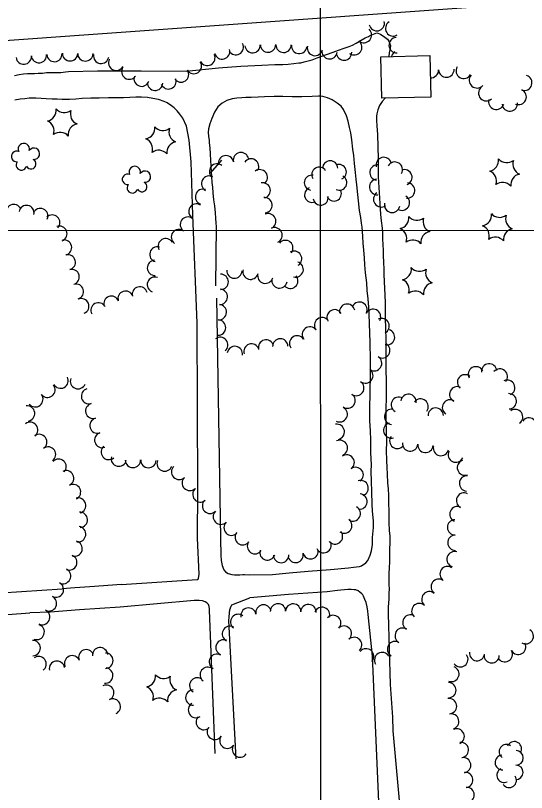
# Model space of a CAD drawing. Extents: x 189384 to 193282, y 256970 to 260388.
# Drawn here: x 190488.3 to 190755.3, y 257217.6 to 257623.7 of the extents above; entities that cross this region are included whole.
import ezdxf

# ---------------------------------------------------------------- set-up
doc = ezdxf.new("R2010")
doc.units = 0
for name, color, linetype in [('E_DWY', 7, 'Continuous'), ('E_LAND_Vegetation', 7, 'Continuous'), ('E_MAP_GridLines', 7, 'Continuous'), ('E_MISCPROP_HvyLine', 7, 'Continuous')]:
    doc.layers.add(name, color=color, linetype=linetype)

# ---------------------------------------------------------------- blocks, each defined once
blk = doc.blocks.new('TREE_3')
at = {"layer": 'E_LAND_Vegetation'}
for centre, radius, start, end in [((-1.47, 4.28), 2.78, 1.3945, 209.1675), ((3.57, 2.42), 2.97, 278.4236, 139.6575), ((-4.47, 0.2), 2.78, 78.0715, 279.0825), ((-2.01, -4.2), 2.61, 140.7796, 358.7122), ((3.46, -3.43), 2.97, 196.0744, 79.0477)]:
    blk.add_arc(centre, radius, start, end, dxfattribs=at)
blk = doc.blocks.new('PINEL_2')
at = {"layer": 'E_LAND_Vegetation'}
for centre, start, end in [((-8.14, 7.32), 275.2115, 0.9764), ((2.26, 10.71), 215.2115, 300.9764), ((10.41, 3.41), 155.2115, 240.9764), ((-10.4, -3.39), 335.2115, 60.9764), ((8.15, -7.3), 95.2115, 180.9764), ((-2.25, -10.7), 35.2115, 120.9764)]:
    blk.add_arc(centre, 5.72, start, end, dxfattribs=at)
blk = doc.blocks.new('PINEL_3')
at = {"layer": 'E_LAND_Vegetation'}
for centre, start, end in [((-8.14, 7.32), 275.2115, 0.9764), ((2.26, 10.71), 215.2115, 300.9764), ((10.41, 3.41), 155.2115, 240.9764), ((-10.4, -3.39), 335.2115, 60.9764), ((8.15, -7.3), 95.2115, 180.9764), ((-2.25, -10.7), 35.2115, 120.9764)]:
    blk.add_arc(centre, 5.72, start, end, dxfattribs=at)

msp = doc.modelspace()

# ---------------------------------------------------------------- linework, layer by layer
at = {"layer": 'E_DWY'}
for points in [[(190307.65, 257339.7), (190336.95, 257405.99), (190371.25, 257481.51), (190412.4, 257575.11), (190426.44, 257606.63), (190736.05, 257628.66), (190837.56, 257638.62), (191029.69, 257654.26)], [(190487.88, 257592.34), (190490.23, 257592.92), (190492.45, 257593.22), (190494.51, 257593.38), (190498.18, 257593.44), (190500.14, 257593.45), (190502.38, 257593.56), (190504.59, 257593.82), (190506.26, 257593.94), (190508.45, 257593.89), (190512.05, 257593.97), (190514.37, 257594.21), (190515.94, 257594.34), (190531.1, 257594.7), (190553.92, 257594.78), (190577.49, 257594.53), (190594.33, 257596.25), (190606.08, 257597.18), (190617.04, 257597.69), (190623.86, 257597.98), (190628.06, 257598.1), (190630.88, 257598.25), (190633.85, 257598.56), (190636.37, 257598.88), (190637.42, 257599.02), (190639.16, 257599.43), (190641.24, 257599.9), (190643.3, 257600.45), (190645.97, 257601.49), (190650.82, 257603.3), (190654.4, 257604.55), (190657.17, 257605.61), (190660.1, 257606.67), (190662.66, 257607.45), (190664.37, 257608.16), (190666.43, 257609.19), (190668.9, 257610.72), (190671.13, 257611.97), (190672.75, 257612.73), (190673.39, 257613.08), (190674.49, 257613.61), (190677.11, 257614.53), (190679.15, 257613.84), (190681.34, 257612.27), (190682.73, 257611.22), (190683.5, 257610.22), (190684.31, 257607.94), (190684.17, 257606.66), (190683.63, 257604.17), (190683.4, 257602.21)], [(190581.02, 257519.28), (190580.06, 257547.17), (190579.04, 257558.51), (190577.76, 257565.82), (190575.78, 257570.08), (190574.14, 257572.15), (190572.78, 257573.78), (190571.25, 257575.34), (190569.77, 257576.53), (190567.5, 257578.01), (190565.98, 257578.73), (190563.1, 257579.79), (190560.16, 257580.34), (190557.28, 257580.83), (190554.22, 257581), (190551.26, 257581.01), (190548.15, 257580.8), (190544.77, 257580.7), (190541.1, 257580.65), (190536.85, 257580.59), (190531.99, 257580.51), (190527.7, 257580.43), (190523.19, 257580.22), (190519.77, 257579.96), (190516.48, 257579.85), (190512.67, 257579.86), (190510.11, 257579.92), (190507.42, 257580.03), (190504.42, 257580.11), (190501.77, 257580.26), (190499, 257580.44), (190497.62, 257580.46), (190495.52, 257580.39), (190493.17, 257580.15), (190490.8, 257579.87), (190488, 257579.42)], [(190652.97, 257334.2), (190662.34, 257334.96), (190664.95, 257335.28), (190668.17, 257335.62), (190669.14, 257336.03), (190671.44, 257337.67), (190672.38, 257338.88), (190673.73, 257341.63), (190674.38, 257343.95), (190674.81, 257347.12), (190674.97, 257350.86), (190675.33, 257356.11), (190675.36, 257359.5), (190674.95, 257364.56), (190674.7, 257368.31), (190674.57, 257374.7), (190674.28, 257380.31), (190674.23, 257385.4), (190674.29, 257389.03), (190674.07, 257395.15), (190673.99, 257401.75), (190673.85, 257406.55), (190673.55, 257411.9), (190673.47, 257415.44), (190673.47, 257417.88), (190673.76, 257435.89), (190673.82, 257443.72), (190673.75, 257452.76), (190673.13, 257467.54), (190672.9, 257471.16), (190672.57, 257475.55), (190672.18, 257479.91), (190671.84, 257483.96), (190671.24, 257489.27), (190670.93, 257493.44), (190670.71, 257497.07), (190670.34, 257501.05), (190670, 257504.61), (190669.85, 257508.22), (190669.7, 257510.81), (190669.41, 257513.1), (190669.18, 257515.14), (190668.81, 257518.19), (190668.17, 257521.69), (190666.66, 257535.2), (190666.38, 257538.07), (190665.96, 257541.61), (190665.5, 257546.41), (190665.13, 257550.49), (190664.64, 257553.87), (190664, 257558.62), (190663.48, 257562.36), (190662.89, 257565.12), (190662.22, 257568.46), (190661.32, 257571.21), (190659.74, 257574.52), (190658.53, 257576.22), (190656.48, 257577.91), (190653.89, 257579.59), (190651.36, 257580.57), (190648.95, 257581.26), (190647.25, 257581.44), (190646.67, 257581.45), (190643.27, 257581.3), (190637.98, 257581.2), (190632.98, 257581.25), (190628.11, 257581.26), (190623.49, 257581.35), (190618.51, 257581.22), (190615.17, 257580.98), (190611.43, 257580.83), (190608.71, 257580.84), (190606.68, 257580.73), (190603.92, 257580.45), (190601.53, 257580.05), (190598.75, 257579.27), (190596.25, 257577.85), (190594.03, 257575.87), (190592.31, 257573.15), (190590.89, 257569.84), (190589.86, 257567.04), (190589.22, 257564.37), (190589.07, 257562.49), (190589.22, 257560.58), (190589.48, 257558.26), (190589.57, 257557.13), (190589.81, 257554.57), (190590, 257551.21), (190590.39, 257544.99), (190590.6, 257541.94), (190590.82, 257539.49), (190591, 257536.34), (190591.19, 257533.96), (190591.46, 257531.03), (190591.87, 257527.28), (190592.24, 257524.2), (190592.63, 257520.52), (190592.85, 257517.74), (190593.01, 257515.22), (190593.16, 257513.46), (190592.9, 257482.41)], [(190681.46, 257580.48), (190679.97, 257578.8), (190678.6, 257576.67), (190677.66, 257574.44), (190677.17, 257572.32), (190677.02, 257571.05), (190677.01, 257568.86), (190677.1, 257566.03), (190677.53, 257561.47), (190677.82, 257548.71), (190677.87, 257539.38), (190678.66, 257525.46), (190679.06, 257519.65), (190679.43, 257516.42), (190679.95, 257512.59), (190680.12, 257509.84), (190680.13, 257506.76), (190680.22, 257504.02), (190680.38, 257500.84), (190680.45, 257498.45), (190680.67, 257494.49), (190680.74, 257491.34), (190680.84, 257488.32), (190680.99, 257484.6), (190681.09, 257481.06), (190681.34, 257477.61), (190681.46, 257473.33), (190681.42, 257469.91), (190681.51, 257466.73), (190681.54, 257464.11), (190681.62, 257461.49), (190681.71, 257458.71), (190681.81, 257455.55), (190681.82, 257452.72), (190681.84, 257450.35), (190681.8, 257447.42), (190681.84, 257444.41), (190681.88, 257441.38), (190681.92, 257439.01), (190681.94, 257436.7), (190682, 257434.55), (190682.01, 257432.14), (190681.98, 257429.53), (190681.97, 257427.29), (190682.06, 257425.22), (190682, 257422.51), (190681.94, 257419.62), (190681.82, 257416.71), (190681.83, 257414.22), (190681.87, 257412.11), (190682.12, 257400.72), (190682.09, 257396.29), (190682.17, 257391.11), (190682.4, 257387.42), (190682.5, 257383.88), (190682.72, 257379.45), (190683, 257376.24), (190683.19, 257372.76), (190683.25, 257369.76), (190683.29, 257368.54), (190683.4, 257364.89), (190683.39, 257361.8), (190683.45, 257358.62), (190683.66, 257354.59), (190683.86, 257351.49), (190683.93, 257347.87), (190683.83, 257344.9), (190683.78, 257341.34), (190683.73, 257338.22), (190683.63, 257334.96), (190683.5, 257332.09), (190683.4, 257328.96), (190683.5, 257326.11), (190683.51, 257324.07), (190683.5, 257321.85), (190683.42, 257318.8), (190683.13, 257314.46), (190683.07, 257312.19), (190683.03, 257311.02)], [(190465.78, 257536.97), (190467.02, 257524.23), (190473.06, 257442.37), (190479.12, 257322.87), (190479.29, 257322.36), (190479.54, 257322.11), (190479.86, 257322.08), (190480.25, 257322.06), (190480.78, 257322.01), (190512.77, 257323.99)], [(190543.66, 257326.22), (190583.24, 257328.89), (190583.52, 257328.95), (190583.72, 257329.16), (190583.98, 257329.6), (190584.19, 257330.53), (190584.26, 257331.75), (190583.43, 257350.58), (190583.58, 257375.8), (190583.24, 257462.87), (190581.02, 257519.28)], [(190593.43, 257476), (190595.46, 257350.75), (190595.45, 257347.62), (190595.56, 257344.22), (190595.7, 257341.63), (190595.81, 257338.79), (190596.38, 257336.16), (190597.19, 257333.93), (190598.04, 257332.91), (190599.49, 257332.03), (190601.3, 257331.48), (190602.75, 257331.31), (190604.17, 257331.34), (190605.62, 257331.43), (190607.07, 257331.52), (190608.03, 257331.54), (190610.64, 257331.29)], [(190610.63, 257331.29), (190622.57, 257331.59), (190631.31, 257332.31), (190641.18, 257333.22), (190652.97, 257334.2)], [(190543.66, 257326.22), (190527.16, 257325.16), (190519.32, 257324.53), (190512.77, 257323.99)], [(190678.44, 257208.76), (190674.97, 257288.86), (190672.69, 257310.55), (190672.48, 257312.31), (190672.15, 257314.6), (190671.53, 257316.96), (190670.92, 257318.53), (190670.23, 257320.12), (190669.79, 257320.88), (190669.34, 257321.45), (190668.28, 257322.33), (190667.37, 257322.98), (190666.24, 257323.45), (190665.23, 257323.58), (190663.76, 257323.74), (190661.91, 257323.64), (190656.52, 257323.12), (190651.21, 257322.5)], [(190651.21, 257322.5), (190630.95, 257321.05), (190610.85, 257319.3)], [(190592.73, 257237.94), (190589.76, 257312.8), (190589.65, 257313.64), (190589.5, 257314.85), (190589.14, 257315.82), (190588.37, 257316.79), (190587.44, 257317.28), (190585.97, 257317.79), (190584.22, 257318.01), (190583.26, 257317.97), (190581.77, 257317.96), (190542.93, 257314.4)], [(190603.61, 257235.26), (190599.79, 257307.48), (190599.9, 257309.27), (190600.09, 257311.43), (190600.39, 257313.09), (190600.66, 257314.14), (190600.97, 257315.03), (190601.29, 257315.75), (190610.85, 257319.3)], [(190474.86, 257277.41), (190472.3, 257305.98), (190472.39, 257307.74), (190472.53, 257308.47), (190473.17, 257309.2), (190474.21, 257309.64), (190474.87, 257309.87), (190495.81, 257311.42)], [(190542.93, 257314.4), (190521.84, 257313.14), (190506.35, 257311.82), (190495.81, 257311.42)], [(190683.03, 257311.02), (190684.13, 257273.98), (190685.28, 257256.93), (190685.44, 257249.83), (190689.49, 257205.76)]]:
    msp.add_lwpolyline(points, dxfattribs=at)
at = {"layer": 'E_LAND_Vegetation'}
msp.add_line((190595.92, 257548.08), (190590.11, 257541.22), dxfattribs=at)
for centre, radius, start, end in [((190677.13, 257619.66), 4.01, 192.1969, 12.1815), ((190685.71, 257616.91), 4.01, 121.6273, 301.612), ((190670.43, 257613.45), 4.01, 228.783, 48.7677), ((190687.48, 257608.15), 4.01, 93.0285, 273.0132), ((190603.44, 257607.08), 4.01, 209.2852, 29.2699), ((190612.23, 257608.14), 4.01, 183.3762, 3.3609), ((190620.3, 257608.46), 4.01, 181.7762, 1.7608), ((190628.42, 257608.35), 4.01, 179.0422, 359.0269), ((190636.61, 257607.75), 4.01, 173.6716, 353.6563), ((190665.36, 257607.06), 4.01, 232.5418, 52.5265), ((190508.64, 257603.54), 4.01, 184.1487, 4.1334), ((190516.82, 257603.92), 4.01, 179.563, 359.5477), ((190524.83, 257603.86), 4.01, 179.563, 359.5477), ((190596.3, 257604.88), 4.01, 195.1155, 15.1002), ((190644.79, 257606.69), 4.01, 167.1767, 347.1614), ((190652.44, 257604.98), 4.01, 171.9616, 351.9463), ((190660, 257604.29), 4.01, 182.7843, 2.769), ((190688.74, 257601.39), 4.01, 121.9859, 167.6643), ((190492.61, 257602.16), 4.01, 185.6573, 5.6419), ((190500.59, 257602.95), 4.01, 185.6573, 5.6419), ((190533.07, 257602.59), 4.01, 170.7645, 350.7491), ((190540.91, 257598.98), 4.01, 152.7149, 332.6995), ((190588.58, 257601.49), 4.01, 207.4206, 27.4052), ((190547.78, 257594.34), 4.01, 145.2274, 325.212), ((190581.55, 257597.25), 4.01, 213.1626, 33.1473), ((190713.49, 257595.48), 4.07, 182.318, 2.3026), ((190722.59, 257594.8), 4.07, 149.9898, 329.9745), ((190554.23, 257590.64), 4.01, 160.8328, 340.8175), ((190574.83, 257592.82), 4.01, 214.0403, 34.025), ((190705.37, 257595.18), 4.07, 265.977, 2.059), ((190729.5, 257589.83), 4.07, 138.7256, 318.7103), ((190754.17, 257588.49), 4.07, 252.412, 72.3967), ((190561.29, 257588.52), 4.01, 177.1053, 357.09), ((190568.28, 257589.24), 4.01, 200.2365, 20.2212), ((190734.4, 257583.08), 4.07, 131.9238, 311.9085), ((190751.23, 257581.15), 4.07, 246.4416, 66.4262), ((190739.58, 257578.61), 4.07, 162.5685, 342.5531), ((190746.65, 257577.72), 4.07, 185.3281, 5.3128), ((190606.16, 257548.07), 4.01, 11.818, 191.8027), ((190598.32, 257546.43), 4.01, 11.818, 191.8027), ((190611.45, 257544.78), 4.01, 326.9275, 146.9122), ((190652.78, 257543.85), 3.91, 0.0077, 179.9924), ((190680.78, 257545.54), 4.05, 14.2847, 194.2694), ((190686.55, 257543.08), 4.05, 329.8402, 149.8249), ((190593.64, 257542.14), 4.01, 49.7174, 229.7021), ((190615.97, 257539.13), 4.01, 306.9765, 126.9612), ((190647.07, 257540.51), 3.91, 31.6636, 211.6482), ((190657.33, 257541.9), 3.91, 292.432, 112.4167), ((190677.51, 257541.6), 4.05, 81.9807, 261.9654), ((190691.54, 257539.09), 4.05, 289.9842, 109.9689), ((190589.54, 257535.8), 4.01, 61.4157, 241.4003), ((190643.14, 257536.3), 3.91, 79.4976, 259.4823), ((190657.56, 257536.29), 3.91, 243.6437, 63.6283), ((190617.53, 257532.23), 4.01, 282.0993, 102.084), ((190677.3, 257534.06), 4.05, 95.1977, 275.1824), ((190692.93, 257532.17), 4.05, 266.1477, 86.1324), ((190586.31, 257528.93), 4.01, 72.144, 252.1287), ((190643.27, 257529.93), 3.91, 112.3065, 292.2911), ((190654.75, 257530.62), 3.91, 203.5331, 23.5178), ((190679.45, 257527.64), 4.05, 124.3887, 304.3733), ((190618.43, 257524.52), 4.01, 275.3957, 95.3804), ((190647.81, 257528.46), 3.91, 189.6699, 9.6546), ((190690.21, 257525.87), 4.05, 238.2005, 58.1851), ((190487.42, 257520.98), 3.96, 24.9631, 204.9478), ((190494.05, 257520.49), 3.96, 349.2237, 169.2084), ((190501.32, 257518.91), 3.96, 336.2338, 156.2184), ((190582.83, 257521.21), 4.01, 58.0606, 238.0453), ((190685.16, 257524.77), 4.05, 168.4843, 348.469), ((190507.56, 257515.48), 3.96, 316.3412, 136.3259), ((190578.4, 257514.39), 4.01, 54.502, 234.4866), ((190620.4, 257516.16), 4.01, 294.3253, 114.31), ((190511.31, 257509.65), 3.96, 291.7566, 111.7412), ((190573.74, 257507.86), 4.01, 54.502, 234.4866), ((190623.7, 257508.85), 4.01, 294.3253, 114.31), ((190513.75, 257502.42), 3.96, 284.0195, 104.0042), ((190566.78, 257503.15), 3.96, 28.7491, 208.7338), ((190629.34, 257502.17), 4.01, 319.6736, 139.6582), ((190562.41, 257498.83), 3.96, 73.6373, 253.622), ((190515.68, 257494.7), 3.96, 284.8408, 104.8254), ((190633.92, 257496.54), 4.01, 301.5289, 121.5136), ((190561.14, 257491.78), 3.96, 93.0298, 273.0145), ((190634.74, 257490.95), 4.01, 254.1474, 74.132), ((190517.71, 257487.03), 3.96, 284.8408, 104.8254), ((190602.69, 257490.37), 4.01, 177.3191, 357.3038), ((190611.12, 257489.76), 4.01, 164.9771, 344.9618), ((190561.13, 257483.05), 3.96, 70.0647, 250.0494), ((190595.55, 257484.49), 4.01, 270.7343, 90.719), ((190618.86, 257487.68), 4.01, 164.9771, 344.9618), ((190626.27, 257485.18), 4.01, 169.8097, 349.7943), ((190631.92, 257485.05), 4.01, 221.0437, 41.0284), ((190519.96, 257479.37), 3.96, 286.4547, 106.4394), ((190553.27, 257477.93), 3.96, 13.7442, 193.7289), ((190545.82, 257475.72), 3.96, 17.9859, 197.9706), ((190595.1, 257476.64), 4.01, 266.6718, 86.6564), ((190522.75, 257471.73), 3.96, 292.5252, 112.5099), ((190538.42, 257473.08), 3.96, 19.8755, 199.8602), ((190668.06, 257469.91), 4.01, 332.4795, 152.4642), ((190531.71, 257469.61), 3.96, 28.7525, 208.7372), ((190594.6, 257468.66), 4.01, 266.1936, 86.1783), ((190655.08, 257465.95), 4.01, 30.557, 210.5416), ((190661.64, 257468.87), 4.01, 10.7406, 190.7253), ((190675.16, 257466.21), 4.01, 332.4795, 152.4642), ((190648.53, 257461.83), 4.01, 37.7301, 217.7147), ((190594.18, 257460.58), 4.01, 268.3479, 88.3326), ((190679.66, 257461.35), 4.01, 296.0617, 116.0464), ((190642.19, 257456.93), 4.01, 37.7301, 217.7147), ((190682.47, 257455.57), 4.01, 254.8175, 74.8021), ((190595.32, 257451.51), 4.01, 308.6908, 128.6754), ((190619.24, 257450.13), 4.01, 14.3582, 194.3428), ((190626.7, 257450.73), 4.01, 1.0164, 181.001), ((190635.49, 257452.29), 4.01, 34.0232, 214.0078), ((190602.96, 257446.77), 4.01, 351.2248, 171.2095), ((190611.65, 257448.1), 4.01, 18.4399, 198.4246), ((190679.99, 257448.68), 4.01, 237.8412, 57.8259), ((190675.73, 257441.89), 4.01, 237.8412, 57.8259), ((190735.84, 257437.69), 4.01, 5.8066, 185.7913), ((190671.15, 257435.51), 4.01, 233.7112, 53.6959), ((190728.96, 257436.15), 4.01, 28.7628, 208.7475), ((190741.44, 257434.95), 4.01, 319.7617, 139.7464), ((190511.89, 257432.84), 4.01, 207.3157, 27.3004), ((190520.95, 257432.56), 4.01, 158.2957, 338.2804), ((190723.24, 257431.95), 4.01, 50.8085, 230.7932), ((190745.27, 257429.16), 4.01, 294.6332, 114.6179), ((190504.98, 257428.06), 4.01, 218.3041, 38.2888), ((190666.41, 257428.98), 4.01, 235.2507, 55.2353), ((190719.14, 257425.69), 4.01, 64.9295, 244.9142), ((190498.69, 257423.09), 4.01, 218.3041, 38.2888), ((190526.72, 257424.71), 4.01, 106.1871, 286.1718), ((190661.84, 257422.39), 4.01, 235.2507, 55.2353), ((190693.71, 257421.77), 4.01, 352.9319, 172.9166), ((190746.1, 257422.06), 4.01, 273.0062, 92.9909), ((190528.96, 257417.01), 4.01, 106.083, 286.0677), ((190688.63, 257420.26), 4.01, 61.6683, 241.653), ((190700.04, 257419.28), 4.01, 322.3002, 142.2849), ((190715.36, 257418.84), 4.01, 58.1909, 238.1756), ((190494.37, 257415.65), 4.01, 277.6863, 97.671), ((190657.77, 257415.22), 4.01, 241.8332, 61.8178), ((190685.11, 257414), 4.01, 85.1332, 265.1178), ((190707.94, 257414.55), 4.01, 1.6312, 181.6159), ((190749.43, 257413.82), 4.01, 305.1217, 125.1064), ((190531.17, 257409.31), 4.01, 106.083, 286.0677), ((190756.68, 257409.39), 3.99, 323.9067, 143.8914), ((190496.01, 257407.13), 4.01, 307.7125, 127.6972), ((190656.23, 257406.09), 4.01, 279.1413, 99.126), ((190684.71, 257406.84), 4.01, 107.2541, 287.2388), ((190500.73, 257400.78), 4.01, 305.0533, 125.038), ((190533.66, 257401.81), 4.01, 109.0703, 289.055), ((190657.83, 257397.69), 4.01, 294.6353, 114.62), ((190687.83, 257401.36), 4.01, 144.3798, 324.3645), ((190505.33, 257394.22), 4.01, 305.0533, 125.038), ((190537.07, 257395.55), 4.01, 129.9133, 309.8979), ((190694.55, 257399.98), 4.01, 174.6802, 354.6649), ((190702.54, 257399.23), 4.01, 174.6802, 354.6649), ((190710.67, 257397.58), 4.01, 167.1532, 347.1379), ((190542.31, 257392.09), 4.01, 166.8151, 346.7998), ((190661.39, 257390.05), 4.01, 305.8636, 125.8483), ((190718.43, 257394.18), 4.01, 154.4042, 334.3888), ((190510.86, 257387.88), 4.01, 317.2305, 137.2152), ((190549.69, 257391.37), 4.01, 181.2574, 1.2421), ((190557.81, 257391.31), 4.01, 178.2223, 358.207), ((190566.27, 257389.53), 4.01, 157.189, 337.1736), ((190723.19, 257387.39), 4.01, 109.3284, 289.3131), ((190514.77, 257381.82), 4.01, 296.3107, 116.2954), ((190573.82, 257385.16), 4.01, 133.9381, 313.9228), ((190666.09, 257383.56), 4.01, 305.8636, 125.8483), ((190579.38, 257379.39), 4.01, 133.9381, 313.9228), ((190668.7, 257376.66), 4.01, 289.3353, 109.32), ((190724.27, 257379.13), 4.01, 86.1679, 266.1526), ((190518.39, 257374.64), 4.01, 297.1876, 117.1723), ((190584.92, 257373.4), 4.01, 129.9564, 309.9411), ((190668.08, 257369.64), 4.01, 264.0496, 84.0343), ((190722.72, 257370.19), 4.01, 63.1776, 243.1623), ((190521.05, 257367.55), 4.01, 286.0888, 106.0734), ((190589.98, 257367.41), 4.01, 134.572, 314.5567), ((190521.94, 257360.08), 4.01, 273.6276, 93.6122), ((190595.6, 257361.72), 4.01, 135.0077, 314.9924), ((190664.61, 257363.41), 4.01, 240.4822, 60.4668), ((190719.26, 257363.05), 4.01, 65.6458, 245.6305), ((190660.15, 257357.09), 4.01, 233.2403, 53.225), ((190718.02, 257356.12), 4.01, 90.814, 270.7987), ((190521.04, 257352.59), 4.01, 261.4118, 81.3965), ((190601.25, 257355.96), 4.01, 133.5945, 313.5791), ((190607.07, 257351), 4.01, 142.7552, 322.7399), ((190655.29, 257351.39), 4.01, 219.3371, 39.3218), ((190718.18, 257348.15), 4.01, 92.272, 272.2567), ((190519.2, 257345.04), 4.01, 254.9668, 74.9515), ((190613.46, 257346.34), 4.01, 145.4876, 325.4723), ((190649.36, 257346.85), 4.01, 205.1115, 25.0962), ((190619.94, 257343.04), 4.01, 163.2789, 343.2636), ((190642.49, 257343.65), 4.01, 193.5579, 13.5426), ((190516.43, 257337.82), 4.01, 247.7184, 67.7031), ((190627.15, 257341.66), 4.01, 180.8181, 0.8028), ((190634.7, 257341.77), 4.01, 193.5579, 13.5426), ((190717.73, 257339.48), 4.01, 71.6712, 251.6559), ((190714.12, 257331.74), 4.01, 55.4779, 235.4626), ((190513.19, 257330.71), 4.01, 242.3436, 62.3283), ((190709.51, 257325.12), 4.01, 54.4368, 234.4214), ((190509.47, 257323.62), 4.01, 242.3436, 62.3283), ((190505.8, 257316.44), 4.01, 243.7289, 63.7136), ((190704.6, 257318.58), 4.01, 50.2416, 230.2263), ((190617.92, 257311.67), 4.01, 11.5958, 191.5805), ((190625.49, 257312.25), 4.01, 0.5807, 180.5654), ((190633.44, 257312.19), 4.01, 358.4982, 178.4829), ((190641.39, 257311.88), 4.01, 356.5693, 176.554), ((190699.35, 257312.4), 4.01, 47.9917, 227.9763), ((190502.25, 257309.25), 4.01, 243.7289, 63.7136), ((190610.07, 257310.05), 4.01, 11.8101, 191.7948), ((190648.54, 257310.41), 4.01, 339.1296, 159.1143), ((190604.69, 257306.71), 4.01, 51.3516, 231.3363), ((190654.37, 257306.19), 4.01, 318.0724, 138.0571), ((190694.67, 257306.46), 4.01, 59.4595, 239.4442), ((190499.39, 257301.48), 4.01, 251.3398, 71.3245), ((190600.36, 257300.51), 4.01, 63.0749, 243.0596), ((190659.89, 257300.64), 4.01, 312.8817, 132.8664), ((190690.65, 257299.56), 4.01, 60.7546, 240.7393), ((190755.01, 257299.22), 3.99, 237.7041, 57.6888), ((190497.31, 257293.07), 4.01, 271.6613, 91.646), ((190597.01, 257293.42), 4.01, 68.1036, 248.0882), ((190665.27, 257294.71), 4.01, 312.1755, 132.1601), ((190686.65, 257292.56), 4.01, 59.7031, 239.6877), ((190751, 257293.66), 3.99, 208.9308, 28.9154), ((190525.29, 257288.28), 4.01, 23.3086, 203.2932), ((190532.51, 257289.33), 4.01, 5.1262, 185.1109), ((190671.53, 257288.74), 4.01, 319.5516, 139.5362), ((190744.02, 257289.81), 3.99, 208.9308, 28.9154), ((190500.36, 257284.72), 4.01, 305.839, 125.8237), ((190517.93, 257285.11), 4.01, 23.3086, 203.2932), ((190535.33, 257286.47), 4.01, 270.4243, 90.409), ((190593.52, 257285.93), 4.01, 61.3143, 241.2989), ((190679.95, 257286.79), 4.01, 31.5013, 211.4859), ((190720.82, 257287.23), 3.99, 216.5524, 36.5371), ((190729.51, 257290.42), 3.99, 173.348, 353.3326), ((190737.17, 257289.28), 3.99, 179.1803, 359.1649), ((190509.97, 257282.27), 4.01, 10.1304, 190.1151), ((190588.77, 257279.09), 4.01, 52.4619, 232.4466), ((190716.15, 257279.51), 3.99, 250.3392, 70.3239), ((190535.24, 257278.73), 4.01, 263.0479, 83.0326), ((190583.26, 257273.55), 4.01, 57.3261, 237.3107), ((190714.57, 257271.04), 3.99, 269.2732, 89.2578), ((190535.75, 257269.73), 4.01, 295.487, 115.4717), ((190581.25, 257267.17), 4.01, 91.2952, 271.2799), ((190714.93, 257262.73), 3.99, 279.5652, 99.5499), ((190539.19, 257262.5), 4.01, 295.487, 115.4717), ((190582.63, 257260.69), 4.01, 122.4934, 302.4781), ((190716.03, 257254.69), 3.99, 283.5944, 103.579), ((190586.7, 257254.38), 4.01, 136.3921, 316.3767), ((190592.48, 257249.28), 4.01, 144.8779, 324.8625), ((190718.92, 257246.89), 3.99, 293.8136, 113.7983), ((190599.04, 257244.66), 4.01, 144.8779, 324.8625), ((190605.61, 257240.04), 4.01, 144.8779, 324.8625), ((190721.08, 257239.81), 3.99, 278.5581, 98.5428), ((190744.83, 257238.95), 3.79, 54.9748, 234.9595), ((190748.99, 257240.43), 3.79, 338.4747, 158.4594), ((190749.92, 257235.7), 3.79, 269.2095, 89.1942), ((190722.3, 257231.86), 3.99, 280.2855, 100.2702), ((190742.71, 257233.27), 3.79, 93.3903, 273.375), ((190749.82, 257228.12), 3.79, 269.2095, 89.1942), ((190723.4, 257224.15), 3.99, 275.3384, 95.3231), ((190743.64, 257226.6), 3.79, 116.6976, 296.6823), ((190746.34, 257223.97), 3.79, 214.7729, 34.7576), ((190724.09, 257216.33), 3.99, 272.0894, 92.0741)]:
    msp.add_arc(centre, radius, start, end, dxfattribs=at)
at = {"layer": 'E_MAP_GridLines'}
for p, q in [((190647.76, 257511.45), (190646.69, 259011.44)), ((190648.11, 257011.45), (190647.05, 258511.45)), ((189647.76, 257510.74), (191647.75, 257512.16)), ((190147.76, 257511.09), (191647.75, 257512.16))]:
    msp.add_line(p, q, dxfattribs=at)
at = {"layer": 'E_MISCPROP_HvyLine'}
msp.add_lwpolyline([(190705.34, 257581.07), (190679.74, 257580.43), (190679.2, 257602.11), (190704.8, 257602.75)], close=True, dxfattribs=at)

# ---------------------------------------------------------------- block references
at = {"layer": 'E_LAND_Vegetation'}
for name, p, rotation in [('PINEL_2', (190512.73, 257567.76), 66.02694929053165), ('PINEL_2', (190564.25, 257558.42), 66.0269483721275), ('TREE_3', (190493.42, 257549.64), 66.02694963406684), ('PINEL_3', (190743.96, 257541.59), 66.02694516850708), ('TREE_3', (190551.4, 257537.66), 66.02694860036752), ('PINEL_3', (190740.2, 257512.99), 66.02694523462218), ('PINEL_3', (190697.04, 257511.51), 66.02694600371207), ('PINEL_3', (190698.36, 257484.8), 66.02694597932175), ('PINEL_2', (190564.66, 257272.02), 66.02694835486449)]:
    msp.add_blockref(name, p, dxfattribs=dict(at, rotation=rotation))

doc.saveas('drawing.dxf')
